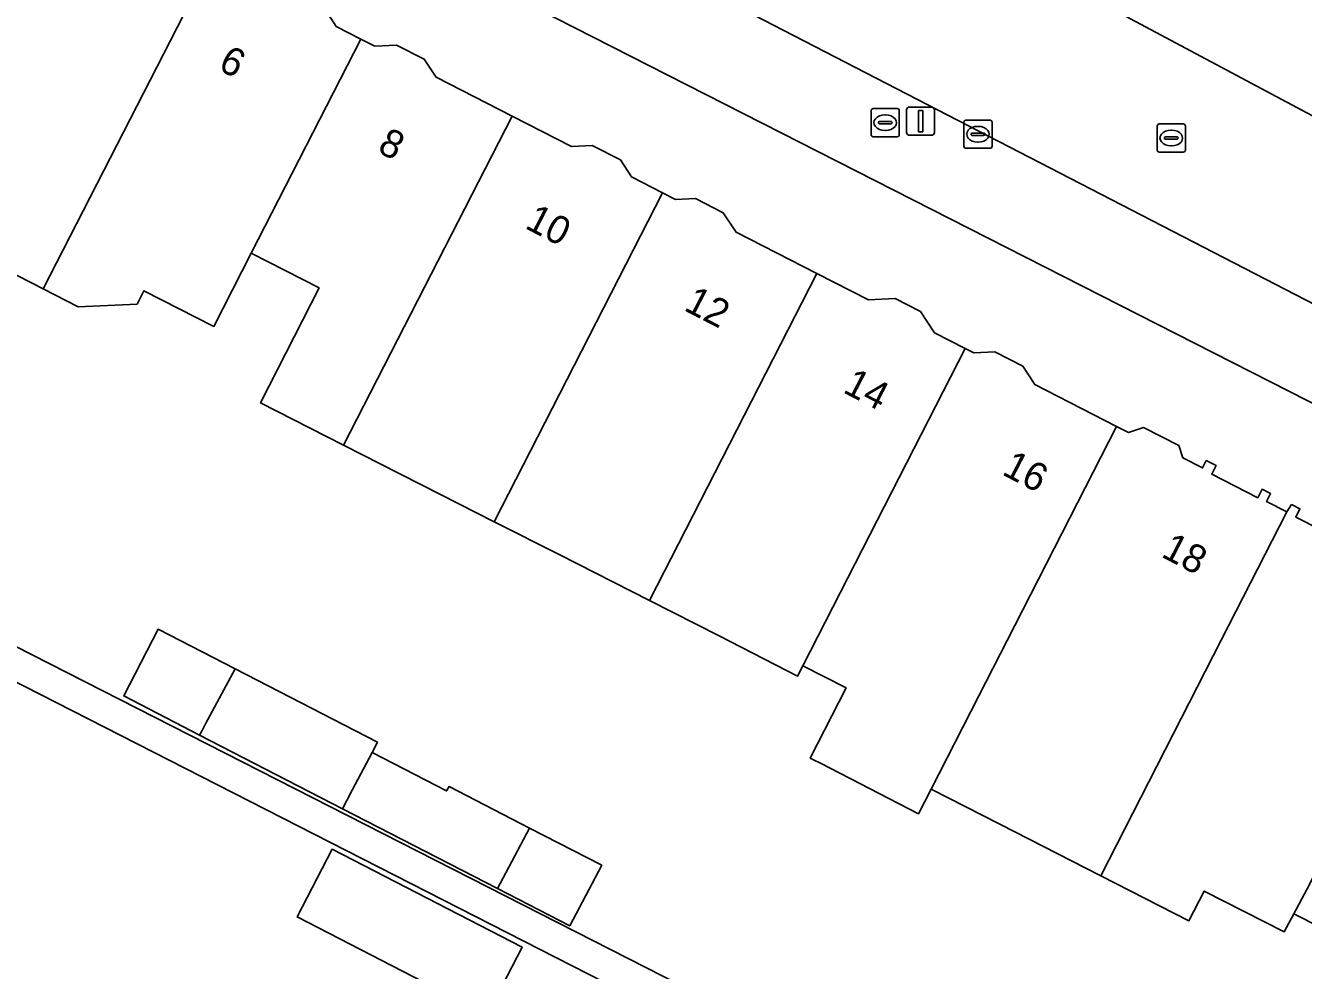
# Model space of a CAD drawing. Extents: x 160349 to 161355, y 381727 to 382854.
# Drawn here: x 161037.64 to 161083.06, y 382488.27 to 382521.85 of the extents above; entities that cross this region are included whole.
import ezdxf

# ---------------------------------------------------------------- set-up
doc = ezdxf.new("R2010")
doc.units = 0
for name, color, linetype in [('IMGEO_Brandkraan', 7, 'Continuous'), ('IMGEO_Erf', 7, 'Continuous'), ('IMGEO_Kolk', 7, 'Continuous'), ('IMGEO_Lichtmast', 7, 'Continuous'), ('IMGEO_Pand', 7, 'Continuous'), ('IMGEO_Pand_nummerreeks', 7, 'Continuous'), ('IMGEO_Rijbaan_lokaal_open', 7, 'Continuous'), ('IMGEO_Rioolput', 7, 'Continuous'), ('IMGEO_Voetpad_open', 7, 'Continuous')]:
    doc.layers.add(name, color=color, linetype=linetype)

msp = doc.modelspace()

# ---------------------------------------------------------------- linework, layer by layer
at = {"layer": 'IMGEO_Brandkraan'}
for p, q in [((161067.696, 382517.969), (161067.696, 382518.821)), ((161067.771, 382518.895), (161068.623, 382518.895)), ((161068.697, 382518.821), (161068.697, 382517.969)), ((161067.955, 382518.389), (161067.955, 382518.401)), ((161067.998, 382518.438), (161068.396, 382518.438)), ((161068.184, 382518.675), (161068.209, 382518.675)), ((161068.439, 382518.401), (161068.439, 382518.389)), ((161068.393, 382518.352), (161067.995, 382518.352)), ((161068.207, 382518.115), (161068.182, 382518.115)), ((161068.623, 382517.895), (161067.771, 382517.895))]:
    msp.add_line(p, q, dxfattribs=at)
for points in [[(161067.696, 382517.969), (161067.696, 382518.821)], [(161067.771, 382518.895), (161068.623, 382518.895)], [(161068.697, 382518.821), (161068.697, 382517.969)], [(161068.623, 382517.895), (161067.771, 382517.895)]]:
    msp.add_lwpolyline(points, dxfattribs=at)
for centre, radius, start, end in [((161067.773, 382518.819), 0.0765, 91.552, 178.448), ((161067.773, 382518.819), 0.0765, 91.552, 178.448), ((161068.621, 382518.819), 0.0765, 1.552, 88.448), ((161068.621, 382518.819), 0.0765, 1.552, 88.448), ((161067.995, 382518.398), 0.0403, 85.8775, 175.7526), ((161067.992, 382518.388), 0.0366, 178.938, 274.7102), ((161068.396, 382518.395), 0.043, 264.8664, 352.4533), ((161068.4, 382518.4), 0.0386, 1.7309, 96.639), ((161067.773, 382517.971), 0.0765, 181.552, 268.448), ((161067.773, 382517.971), 0.0765, 181.552, 268.448), ((161068.621, 382517.971), 0.0765, 271.552, 358.448), ((161068.621, 382517.971), 0.0765, 271.552, 358.448)]:
    msp.add_arc(centre, radius, start, end, dxfattribs=at)
for centre, major_axis, ratio, start_param, end_param in [((161068.183, 382518.395), (-0.387, 0.002), 0.722429, 4.712389, 7.853982), ((161068.208, 382518.395), (-0.39, 0.002), 0.717154, 1.570796, 4.712389)]:
    msp.add_ellipse(centre, major_axis=major_axis, ratio=ratio, start_param=start_param, end_param=end_param, dxfattribs=at)
at = {"layer": 'IMGEO_Erf'}
for points in [[(161176.806, 382450.653), (161181.334, 382458.271), (161172.317, 382462.918), (161108.683, 382495.516), (161099.929, 382500), (161012.985, 382544.253), (161000, 382518.799), (160994.735, 382508.495), (160993.429, 382505.939), (160990.394, 382500), (160986.05, 382491.5), (161000, 382484.289), (161067.487, 382449.539)], [(161048.193, 382522.569), (161048.685, 382521.811), (161049.555, 382521.367), (161050.052, 382521.113), (161050.832, 382521.153), (161051.815, 382520.652), (161052.231, 382520.009), (161054.934, 382518.629), (161057.046, 382517.551), (161057.776, 382517.589), (161058.784, 382517.074), (161059.178, 382516.465), (161060.281, 382515.902), (161060.748, 382515.664), (161061.457, 382515.7), (161062.443, 382515.196), (161062.896, 382514.498), (161065.764, 382513.034), (161067.598, 382512.098), (161068.545, 382512.146), (161069.455, 382511.682), (161069.944, 382510.928), (161071.037, 382510.369), (161071.345, 382510.212), (161072.089, 382510.251), (161073.086, 382509.742), (161073.51, 382509.087), (161076.42, 382507.602), (161076.838, 382507.389), (161077.374, 382507.562), (161078.629, 382506.922), (161078.77, 382506.486), (161079.475, 382506.126), (161079.608, 382506.386), (161079.959, 382506.207), (161079.802, 382505.901), (161081.439, 382505.065), (161081.594, 382505.37), (161081.895, 382505.216), (161081.751, 382504.935), (161082.477, 382504.565), (161082.639, 382504.825), (161082.935, 382504.673), (161082.786, 382504.381), (161084.52, 382503.496)], [(161086.657, 382488.27), (161082.953, 382490.161), (161082.72, 382490.28), (161082.372, 382489.638), (161079.528, 382491.09), (161078.99, 382490.036), (161075.859, 382491.634), (161072.275, 382493.464), (161069.83, 382494.712), (161069.384, 382493.839), (161065.891, 382495.629), (161065.642, 382495.756), (161065.532, 382495.813), (161066.808, 382498.305), (161065.271, 382499.092), (161065.085, 382498.729), (161062.292, 382500.154), (161059.817, 382501.417), (161056.61, 382503.054), (161054.293, 382504.205), (161051.733, 382505.512), (161050.92, 382505.927), (161048.948, 382506.934), (161045.993, 382508.443), (161048.076, 382512.523), (161045.66, 382513.757), (161044.329, 382511.157), (161041.849, 382512.423), (161041.605, 382511.946), (161039.512, 382511.852), (161038.271, 382512.486), (161035.53, 382513.885)], [(161034.753, 382501.065), (161062.182, 382487.103), (161061.644, 382486.093), (161026.137, 382504.213)]]:
    msp.add_lwpolyline(points, dxfattribs=at)
for points in [[(161052.609, 382494.646), (161052.693, 382494.802), (161055.554, 382493.328), (161058.12, 382492.006), (161056.984, 382489.853), (161054.418, 382491.175), (161048.91, 382494.014), (161043.829, 382496.633), (161041.133, 382498.022), (161042.354, 382500.39), (161045.09, 382498.981), (161050.146, 382496.375), (161049.957, 382496.013)], [(161054.052, 382486.685), (161047.295, 382490.167), (161048.537, 382492.577), (161055.294, 382489.094)]]:
    msp.add_lwpolyline(points, close=True, dxfattribs=at)
at = {"layer": 'IMGEO_Kolk'}
for p, q in [((161070.993, 382517.558), (161070.993, 382518.41)), ((161071.068, 382518.484), (161071.92, 382518.484)), ((161071.994, 382518.41), (161071.994, 382517.558)), ((161071.252, 382517.978), (161071.252, 382517.99)), ((161071.69, 382517.941), (161071.292, 382517.941)), ((161071.295, 382518.027), (161071.693, 382518.027)), ((161071.481, 382518.264), (161071.506, 382518.264)), ((161071.736, 382517.99), (161071.736, 382517.978)), ((161071.92, 382517.484), (161071.068, 382517.484)), ((161071.504, 382517.704), (161071.479, 382517.704))]:
    msp.add_line(p, q, dxfattribs=at)
for points in [[(161070.993, 382517.558), (161070.993, 382518.41)], [(161071.068, 382518.484), (161071.92, 382518.484)], [(161071.994, 382518.41), (161071.994, 382517.558)], [(161071.92, 382517.484), (161071.068, 382517.484)]]:
    msp.add_lwpolyline(points, dxfattribs=at)
for centre, radius, start, end in [((161071.07, 382518.408), 0.0765, 91.552, 178.448), ((161071.07, 382518.408), 0.0765, 91.552, 178.448), ((161071.918, 382518.408), 0.0765, 1.552, 88.448), ((161071.918, 382518.408), 0.0765, 1.552, 88.448), ((161071.292, 382517.987), 0.0403, 85.8775, 175.7526), ((161071.289, 382517.977), 0.0366, 178.938, 274.7102), ((161071.693, 382517.984), 0.043, 264.8664, 352.4533), ((161071.697, 382517.989), 0.0386, 1.7309, 96.639), ((161071.07, 382517.56), 0.0765, 181.552, 268.448), ((161071.07, 382517.56), 0.0765, 181.552, 268.448), ((161071.918, 382517.56), 0.0765, 271.552, 358.448), ((161071.918, 382517.56), 0.0765, 271.552, 358.448)]:
    msp.add_arc(centre, radius, start, end, dxfattribs=at)
for centre, major_axis, ratio, start_param, end_param in [((161071.48, 382517.984), (-0.387, 0.002), 0.722429, 4.712389, 7.853982), ((161071.505, 382517.984), (-0.39, 0.002), 0.717154, 1.570796, 4.712389)]:
    msp.add_ellipse(centre, major_axis=major_axis, ratio=ratio, start_param=start_param, end_param=end_param, dxfattribs=at)
at = {"layer": 'IMGEO_Lichtmast'}
for p, q in [((161068.958, 382518.048), (161068.958, 382518.848)), ((161068.958, 382518.848), (161068.958, 382518.048)), ((161069.058, 382518.948), (161069.848, 382518.948)), ((161069.848, 382518.948), (161069.058, 382518.948)), ((161069.948, 382518.848), (161069.948, 382518.048)), ((161069.948, 382518.048), (161069.948, 382518.848)), ((161069.848, 382517.948), (161069.058, 382517.948)), ((161069.058, 382517.948), (161069.848, 382517.948))]:
    msp.add_line(p, q, dxfattribs=at)
msp.add_lwpolyline([(161069.378, 382518.823), (161069.528, 382518.823), (161069.528, 382518.073), (161069.378, 382518.073), (161069.378, 382518.823)], dxfattribs=at)
for centre, start, end in [((161069.058, 382518.848), 90, 180), ((161069.058, 382518.848), 90, 180), ((161069.848, 382518.848), 0, 90), ((161069.848, 382518.848), 360, 90), ((161069.058, 382518.048), 180, 270), ((161069.058, 382518.048), 180, 270), ((161069.848, 382518.048), 270, 0), ((161069.848, 382518.048), 270, 0)]:
    msp.add_arc(centre, 0.1, start, end, dxfattribs=at)
at = {"layer": 'IMGEO_Pand'}
for points in [[(161044.217, 382524.101), (161041.733, 382525.369), (161041.263, 382526.095), (161040.291, 382526.591), (161039.504, 382526.55), (161037.717, 382527.463), (161035.443, 382523.01), (161033.81, 382519.811), (161035.047, 382519.179), (161034.29, 382517.696), (161034.37, 382517.655), (161036.817, 382516.406), (161035.53, 382513.885), (161038.271, 382512.486)], [(161049.555, 382521.367), (161048.685, 382521.811), (161048.193, 382522.569), (161047.344, 382523.003), (161046.458, 382522.957), (161044.217, 382524.101), (161038.271, 382512.486), (161039.512, 382511.852), (161041.605, 382511.946), (161041.849, 382512.423), (161044.329, 382511.157), (161045.66, 382513.757)], [(161045.66, 382513.757), (161048.076, 382512.523), (161045.993, 382508.443), (161048.948, 382506.934), (161054.934, 382518.629), (161052.231, 382520.009), (161051.815, 382520.652), (161050.832, 382521.153), (161050.052, 382521.113), (161049.555, 382521.367)], [(161060.281, 382515.902), (161059.178, 382516.465), (161058.784, 382517.074), (161057.776, 382517.589), (161057.046, 382517.551), (161054.934, 382518.629), (161048.948, 382506.934), (161050.92, 382505.927), (161051.733, 382505.512), (161054.293, 382504.205), (161056.355, 382508.233)], [(161065.764, 382513.034), (161062.896, 382514.498), (161062.443, 382515.196), (161061.457, 382515.7), (161060.748, 382515.664), (161060.281, 382515.902), (161056.355, 382508.233), (161054.293, 382504.205), (161056.61, 382503.054), (161059.817, 382501.417)], [(161071.037, 382510.369), (161069.944, 382510.928), (161069.455, 382511.682), (161068.545, 382512.146), (161067.598, 382512.098), (161065.764, 382513.034), (161059.817, 382501.417), (161062.292, 382500.154), (161065.085, 382498.729), (161065.271, 382499.092), (161067.128, 382502.725)], [(161076.42, 382507.602), (161073.51, 382509.087), (161073.086, 382509.742), (161072.089, 382510.251), (161071.345, 382510.212), (161071.037, 382510.369), (161067.128, 382502.725), (161065.271, 382499.092), (161066.808, 382498.305), (161065.532, 382495.813), (161065.642, 382495.756), (161065.891, 382495.629), (161069.384, 382493.839), (161069.83, 382494.712), (161071.527, 382498.031), (161072.533, 382499.998)], [(161080.14, 382500), (161082.477, 382504.565), (161081.751, 382504.935), (161081.895, 382505.216), (161081.594, 382505.37), (161081.439, 382505.065), (161079.802, 382505.901), (161079.959, 382506.207), (161079.608, 382506.386), (161079.475, 382506.126), (161078.77, 382506.486), (161078.629, 382506.922), (161077.374, 382507.562), (161076.838, 382507.389), (161076.42, 382507.602), (161072.533, 382499.998), (161071.527, 382498.031), (161069.83, 382494.712), (161072.275, 382493.464), (161075.859, 382491.634)], [(161087.961, 382500), (161088.603, 382501.185), (161088.386, 382501.296), (161088.478, 382501.48), (161087.339, 382502.062), (161087.169, 382502.586), (161086.003, 382503.181), (161085.493, 382503.015), (161084.823, 382503.357), (161084.961, 382503.627), (161084.665, 382503.779), (161084.52, 382503.496), (161082.786, 382504.381), (161082.935, 382504.673), (161082.639, 382504.825), (161082.477, 382504.565), (161080.14, 382500), (161075.859, 382491.634), (161078.99, 382490.036), (161079.528, 382491.09), (161082.372, 382489.638), (161082.72, 382490.28), (161083.198, 382491.163), (161083.638, 382492.017)], [(161093.949, 382497.639), (161091.481, 382498.899), (161091.164, 382499.879), (161090.927, 382500), (161088.603, 382501.185), (161087.961, 382500), (161083.638, 382492.017), (161083.198, 382491.163), (161082.72, 382490.28), (161082.953, 382490.161), (161086.657, 382488.27), (161088.651, 382487.252)], [(161043.829, 382496.633), (161043.926, 382496.814), (161044.041, 382497.028), (161045.09, 382498.981), (161042.354, 382500.39), (161041.133, 382498.022)], [(161045.09, 382498.981), (161044.041, 382497.028), (161043.926, 382496.814), (161043.829, 382496.633), (161048.91, 382494.014), (161049.253, 382494.669), (161049.957, 382496.013), (161050.146, 382496.375)], [(161049.957, 382496.013), (161049.253, 382494.669), (161048.91, 382494.014), (161054.418, 382491.175), (161054.713, 382491.735), (161055.554, 382493.328), (161052.693, 382494.802), (161052.609, 382494.646)], [(161055.554, 382493.328), (161054.713, 382491.735), (161054.418, 382491.175), (161056.984, 382489.853), (161058.12, 382492.006)], [(161047.295, 382490.167), (161054.052, 382486.685), (161055.294, 382489.094), (161048.537, 382492.577)]]:
    msp.add_lwpolyline(points, close=True, dxfattribs=at)
at = {"layer": 'IMGEO_Rijbaan_lokaal_open'}
msp.add_lwpolyline([(161074.406, 382523.43), (161048.758, 382536.613), (161046.029, 382531.269), (161095.158, 382505.896), (161097.867, 382511.204), (161085.259, 382517.648), (161085.155, 382517.695)], close=True, dxfattribs=at)
msp.add_lwpolyline([(161074.406, 382523.43), (161085.155, 382517.695), (161085.259, 382517.648)], dxfattribs=at)
at = {"layer": 'IMGEO_Rioolput'}
for p, q in [((161077.863, 382517.422), (161077.863, 382518.274)), ((161077.938, 382518.348), (161078.79, 382518.348)), ((161078.351, 382518.128), (161078.376, 382518.128)), ((161078.864, 382518.274), (161078.864, 382517.422)), ((161078.122, 382517.842), (161078.122, 382517.854)), ((161078.56, 382517.805), (161078.162, 382517.805)), ((161078.165, 382517.891), (161078.563, 382517.891)), ((161078.374, 382517.568), (161078.349, 382517.568)), ((161078.606, 382517.854), (161078.606, 382517.842)), ((161078.79, 382517.348), (161077.938, 382517.348))]:
    msp.add_line(p, q, dxfattribs=at)
for points in [[(161077.863, 382517.422), (161077.863, 382518.274)], [(161077.938, 382518.348), (161078.79, 382518.348)], [(161078.864, 382518.274), (161078.864, 382517.422)], [(161078.79, 382517.348), (161077.938, 382517.348)]]:
    msp.add_lwpolyline(points, dxfattribs=at)
for centre, radius, start, end in [((161077.94, 382518.272), 0.0765, 91.552, 178.448), ((161077.94, 382518.272), 0.0765, 91.552, 178.448), ((161078.788, 382518.272), 0.0765, 1.552, 88.448), ((161078.788, 382518.272), 0.0765, 1.552, 88.448), ((161078.162, 382517.851), 0.0403, 85.8775, 175.7526), ((161078.159, 382517.841), 0.0366, 178.938, 274.7102), ((161078.563, 382517.848), 0.043, 264.8664, 352.4533), ((161078.567, 382517.853), 0.0386, 1.7309, 96.639), ((161077.94, 382517.424), 0.0765, 181.552, 268.448), ((161077.94, 382517.424), 0.0765, 181.552, 268.448), ((161078.788, 382517.424), 0.0765, 271.552, 358.448), ((161078.788, 382517.424), 0.0765, 271.552, 358.448)]:
    msp.add_arc(centre, radius, start, end, dxfattribs=at)
for centre, major_axis, ratio, start_param, end_param in [((161078.35, 382517.848), (-0.387, 0.002), 0.722429, 4.712389, 7.853982), ((161078.375, 382517.848), (-0.39, 0.002), 0.717154, 1.570796, 4.712389)]:
    msp.add_ellipse(centre, major_axis=major_axis, ratio=ratio, start_param=start_param, end_param=end_param, dxfattribs=at)
at = {"layer": 'IMGEO_Voetpad_open'}
for points in [[(161119.365, 382493.53), (161106.7, 382500), (161097.588, 382504.655), (161095.158, 382505.896), (161046.029, 382531.269), (161043.594, 382532.527), (161020.756, 382543.905), (161014.7, 382547.299), (161012.985, 382544.253), (161099.929, 382500), (161108.683, 382495.516), (161172.317, 382462.918), (161181.334, 382458.271), (161182.79, 382460.907), (161172.913, 382465.995), (161151.275, 382477.122), (161148.828, 382478.38)], [(161027.725, 382504.643), (161034.37, 382517.655), (161034.29, 382517.696), (161035.047, 382519.179), (161033.81, 382519.811), (161031.44, 382515.198), (161030.925, 382514.132), (161027.68, 382507.41), (161026.137, 382504.213), (161061.644, 382486.093), (161062.182, 382487.103), (161034.753, 382501.065)]]:
    msp.add_lwpolyline(points, close=True, dxfattribs=at)

# ---------------------------------------------------------------- texts
at = {"layer": 'IMGEO_Pand_nummerreeks'}
for s, rotation, p in [('6', 332.6871, (161044.448, 382520.296)), ('8', 332.688, (161050.106, 382517.373)), ('10', 332.6871, (161055.35, 382514.665)), ('12', 332.6871, (161060.999, 382511.748)), ('14', 332.6871, (161066.656, 382508.827)), ('16', 332.6871, (161072.31, 382505.907)), ('18', 332.6871, (161077.966, 382502.986))]:
    msp.add_text(s, height=1, rotation=rotation, dxfattribs=at).set_placement(p)

doc.saveas('drawing.dxf')
